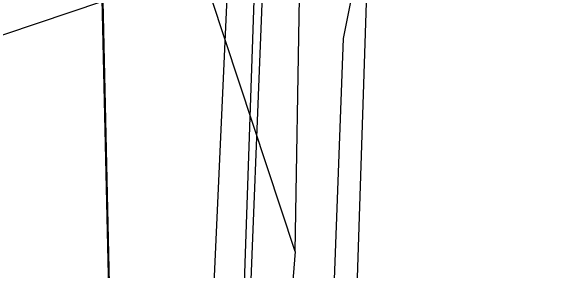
# Model space of a CAD drawing. Extents: x -695326 to -694942, y -1122979 to -1122738.
# Drawn here: x -695104.82 to -695094.69, y -1122780.98 to -1122776.11 of the extents above; entities that cross this region are included whole.
import ezdxf

# ---------------------------------------------------------------- set-up
doc = ezdxf.new("R2010")
doc.units = 0
for name, color, linetype in [('Budovy', 7, 'Continuous'), ('Level 35', 7, 'Continuous'), ('Level 36', 7, 'Continuous'), ('Level 37', 7, 'Continuous'), ('Level 42', 7, 'Continuous')]:
    doc.layers.add(name, color=color, linetype=linetype)

msp = doc.modelspace()

# ---------------------------------------------------------------- linework, layer by layer
at = {"layer": 'Budovy'}
msp.add_lwpolyline([(-695098.08, -1122773.85), (-695099.19, -1122807.88), (-695098.88, -1122808.26)], dxfattribs=at)
at = {"layer": 'Level 35'}
for points in [[(-695136.63, -1122948.53), (-695156.42, -1122943.14), (-695157.04, -1122922.84), (-695155.73, -1122896.32), (-695206.442, -1122851.419), (-695168.09, -1122856.87), (-695143.02, -1122847.8), (-695126.48, -1122843.49), (-695105.45, -1122831.75), (-695101.92, -1122801.21), (-695100.68, -1122774.21), (-695129.76, -1122766.58), (-695160.07, -1122771.5), (-695180.75, -1122772.92), (-695207.87, -1122775.31), (-695239.17, -1122780.8), (-695257.16, -1122783.99), (-695273.26, -1122787.27), (-695302.66, -1122789.09), (-695325.48, -1122790.75), (-695326.148, -1122790.622)], [(-695103.24, -1122769.24), (-695103.09, -1122775.93), (-695102.35, -1122808.84), (-695108.23, -1122832.85), (-695109.83, -1122839.44)]]:
    msp.add_lwpolyline(points, dxfattribs=at)
at = {"layer": 'Level 36'}
for q in [(-695099.38, -1122774.7), (-695101.24, -1122775.3)]:
    msp.add_line((-695099.48, -1122780.63), q, dxfattribs=at)
for points in [[(-695096.96, -1122772.52), (-695098.74, -1122772.7), (-695100.08, -1122775.34), (-695100.39, -1122783.04), (-695100.44, -1122787.31), (-695100.84, -1122794.58), (-695100.94, -1122803.86)], [(-695098.2, -1122774.72), (-695098.58, -1122776.63), (-695098.78, -1122781.99), (-695098.9, -1122785.21), (-695099.1, -1122795.01), (-695099.29, -1122803.18), (-695099.38, -1122809.66), (-695091.34, -1122808.73), (-695090.33, -1122809.35), (-695090.04, -1122810.87)], [(-695108, -1122777.58), (-695103.09, -1122775.93), (-695101.24, -1122775.3)], [(-695099.48, -1122780.63), (-695099.59, -1122781.96), (-695099.94, -1122791.5), (-695099.84, -1122798.58)]]:
    msp.add_lwpolyline(points, dxfattribs=at)
at = {"layer": 'Level 37'}
msp.add_lwpolyline([(-695091.43, -1122758.42), (-695093.26, -1122759.29), (-695097.017, -1122760.822), (-695098.732, -1122761.521), (-695098.9, -1122761.59), (-695099.071, -1122761.709), (-695099.82, -1122762.23), (-695099.74, -1122765.55), (-695099.846, -1122767.631), (-695100.24, -1122775.36), (-695100.5, -1122783.04), (-695100.91, -1122794.56), (-695101.1, -1122806.37), (-695100.96, -1122813.45), (-695099.37, -1122822.93), (-695098.44, -1122827.68), (-695098.47, -1122830.05), (-695105.71, -1122833.17), (-695110.65, -1122834.86), (-695115.75, -1122839.68), (-695120.16, -1122841.96)], dxfattribs=at)
at = {"layer": 'Level 42'}
msp.add_lwpolyline([(-695103.26, -1122769.35), (-695102.35, -1122808.84), (-695109.85, -1122839.53), (-695099.6, -1122862.21)], dxfattribs=at)

doc.saveas('drawing.dxf')
